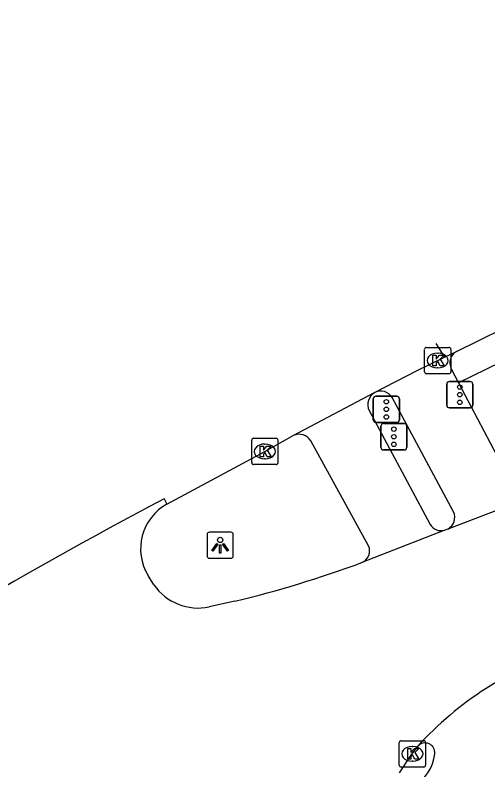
# Model space of a CAD drawing. Extents: x 158087 to 159494, y 382905 to 383981.
# Drawn here: x 158836.31 to 158854.3, y 383793.87 to 383822.59 of the extents above; entities that cross this region are included whole.
import ezdxf

# ---------------------------------------------------------------- set-up
doc = ezdxf.new("R2010")
doc.units = 0
for name, color, linetype in [('IMGEO_Fietspad_gesloten', 7, 'Continuous'), ('IMGEO_Fietspad_open', 7, 'Continuous'), ('IMGEO_Kolk', 7, 'Continuous'), ('IMGEO_Lichtpunt', 7, 'Continuous'), ('IMGEO_OVBaan_gesloten', 7, 'Continuous'), ('IMGEO_Rijbaan_regionaal_gesloten', 7, 'Continuous'), ('IMGEO_Verkeersregelinstallatiepaal', 7, 'Continuous'), ('IMGEO_Voetpad_open', 7, 'Continuous')]:
    doc.layers.add(name, color=color, linetype=linetype)

msp = doc.modelspace()

# ---------------------------------------------------------------- linework, layer by layer
at = {"layer": 'IMGEO_Fietspad_gesloten'}
for centre, radius, start, end in [((158851.906, 383794.522), 0.374, 354.5959, 136.9856), ((158850.763, 383794.63), 1.522, 295.8399, 354.6096)]:
    msp.add_arc(centre, radius, start, end, dxfattribs=at)
at = {"layer": 'IMGEO_Fietspad_open'}
for points in [[(158849.784, 383807.544), (158852.103, 383803.214)], [(158849.76, 383802.402), (158847.562, 383806.387)]]:
    msp.add_lwpolyline(points, dxfattribs=at)
for centre, radius, start, end in [((158850.262, 383807.776), 0.531, 120.7757, 205.8869), ((158847.118, 383806.129), 0.514, 30.1414, 115.6894), ((158852.532, 383803.479), 0.505, 211.7293, 284.0964), ((158849.314, 383802.208), 0.486, 292.6223, 23.4986)]:
    msp.add_arc(centre, radius, start, end, dxfattribs=at)
at = {"layer": 'IMGEO_Kolk'}
for p, q in [((158851.886, 383809.023), (158851.886, 383809.875)), ((158851.961, 383809.949), (158852.813, 383809.949)), ((158852.887, 383809.875), (158852.887, 383809.023)), ((158852.374, 383809.729), (158852.399, 383809.729)), ((158852.813, 383808.949), (158851.961, 383808.949)), ((158852.397, 383809.169), (158852.372, 383809.169)), ((158845.312, 383805.564), (158845.312, 383806.416)), ((158845.387, 383806.49), (158846.239, 383806.49)), ((158846.313, 383806.416), (158846.313, 383805.564)), ((158845.8, 383806.27), (158845.825, 383806.27)), ((158846.239, 383805.49), (158845.387, 383805.49)), ((158845.823, 383805.71), (158845.798, 383805.71)), ((158850.927, 383794.055), (158850.927, 383794.907)), ((158851.002, 383794.981), (158851.854, 383794.981)), ((158851.928, 383794.907), (158851.928, 383794.055)), ((158851.415, 383794.761), (158851.44, 383794.761)), ((158851.854, 383793.981), (158851.002, 383793.981)), ((158851.438, 383794.201), (158851.413, 383794.201))]:
    msp.add_line(p, q, dxfattribs=at)
for points in [[(158851.886, 383809.023), (158851.886, 383809.875)], [(158851.961, 383809.949), (158852.813, 383809.949)], [(158852.887, 383809.875), (158852.887, 383809.023)], [(158852.207, 383809.649), (158852.33, 383809.649), (158852.33, 383809.498), (158852.46, 383809.649), (158852.624, 383809.649), (158852.478, 383809.498), (158852.631, 383809.249), (158852.479, 383809.249), (158852.394, 383809.413), (158852.33, 383809.346), (158852.33, 383809.249), (158852.207, 383809.249), (158852.207, 383809.649)], [(158852.813, 383808.949), (158851.961, 383808.949)], [(158845.312, 383805.564), (158845.312, 383806.416)], [(158845.387, 383806.49), (158846.239, 383806.49)], [(158846.313, 383806.416), (158846.313, 383805.564)], [(158845.633, 383806.19), (158845.756, 383806.19), (158845.756, 383806.039), (158845.886, 383806.19), (158846.05, 383806.19), (158845.904, 383806.039), (158846.057, 383805.79), (158845.905, 383805.79), (158845.82, 383805.954), (158845.756, 383805.887), (158845.756, 383805.79), (158845.633, 383805.79), (158845.633, 383806.19)], [(158846.239, 383805.49), (158845.387, 383805.49)], [(158850.927, 383794.055), (158850.927, 383794.907)], [(158851.002, 383794.981), (158851.854, 383794.981)], [(158851.928, 383794.907), (158851.928, 383794.055)], [(158851.248, 383794.681), (158851.371, 383794.681), (158851.371, 383794.53), (158851.501, 383794.681), (158851.665, 383794.681), (158851.519, 383794.53), (158851.672, 383794.281), (158851.52, 383794.281), (158851.435, 383794.445), (158851.371, 383794.378), (158851.371, 383794.281), (158851.248, 383794.281), (158851.248, 383794.681)], [(158851.854, 383793.981), (158851.002, 383793.981)]]:
    msp.add_lwpolyline(points, dxfattribs=at)
for centre, start, end in [((158851.963, 383809.873), 91.552, 178.448), ((158851.963, 383809.873), 91.552, 178.448), ((158852.811, 383809.873), 1.552, 88.448), ((158852.811, 383809.873), 1.552, 88.448), ((158851.963, 383809.025), 181.552, 268.448), ((158851.963, 383809.025), 181.552, 268.448), ((158852.811, 383809.025), 271.552, 358.448), ((158852.811, 383809.025), 271.552, 358.448), ((158845.389, 383806.414), 91.552, 178.448), ((158845.389, 383806.414), 91.552, 178.448), ((158846.237, 383806.414), 1.552, 88.448), ((158846.237, 383806.414), 1.552, 88.448), ((158845.389, 383805.566), 181.552, 268.448), ((158845.389, 383805.566), 181.552, 268.448), ((158846.237, 383805.566), 271.552, 358.448), ((158846.237, 383805.566), 271.552, 358.448), ((158851.004, 383794.905), 91.552, 178.448), ((158851.004, 383794.905), 91.552, 178.448), ((158851.852, 383794.905), 1.552, 88.448), ((158851.852, 383794.905), 1.552, 88.448), ((158851.004, 383794.057), 181.552, 268.448), ((158851.004, 383794.057), 181.552, 268.448), ((158851.852, 383794.057), 271.552, 358.448), ((158851.852, 383794.057), 271.552, 358.448)]:
    msp.add_arc(centre, 0.0765, start, end, dxfattribs=at)
for centre, major_axis, ratio, start_param, end_param in [((158852.373, 383809.449), (-0.387, 0.002), 0.722429, 4.712389, 7.853982), ((158852.398, 383809.449), (-0.39, 0.002), 0.717154, 1.570796, 4.712389), ((158845.799, 383805.99), (-0.387, 0.002), 0.722429, 4.712389, 7.853982), ((158845.824, 383805.99), (-0.39, 0.002), 0.717154, 1.570796, 4.712389), ((158851.414, 383794.481), (-0.387, 0.002), 0.722429, 4.712389, 7.853982), ((158851.439, 383794.481), (-0.39, 0.002), 0.717154, 1.570796, 4.712389)]:
    msp.add_ellipse(centre, major_axis=major_axis, ratio=ratio, start_param=start_param, end_param=end_param, dxfattribs=at)
at = {"layer": 'IMGEO_Lichtpunt'}
for p, q in [((158844.517, 383802.919), (158843.709, 383802.919)), ((158844.517, 383802.919), (158843.709, 383802.919)), ((158843.615, 383802.824), (158843.615, 383802.017)), ((158843.615, 383802.824), (158843.615, 383802.017)), ((158844.611, 383802.017), (158844.611, 383802.824)), ((158844.611, 383802.017), (158844.611, 383802.824)), ((158843.709, 383801.923), (158844.517, 383801.923)), ((158843.709, 383801.923), (158844.517, 383801.923))]:
    msp.add_line(p, q, dxfattribs=at)
for points in [[(158843.989, 383802.488), (158844.028, 383802.46), (158843.84, 383802.198), (158843.802, 383802.225), (158843.989, 383802.488)], [(158844.091, 383802.44), (158844.138, 383802.44), (158844.138, 383802.118), (158844.091, 383802.118), (158844.091, 383802.44)], [(158844.201, 383802.46), (158844.239, 383802.487), (158844.426, 383802.225), (158844.387, 383802.197), (158844.201, 383802.46)]]:
    msp.add_lwpolyline(points, dxfattribs=at)
msp.add_circle((158844.114, 383802.622), 0.0994, dxfattribs=at)
for centre, start, end in [((158843.709, 383802.824), 90, 180), ((158843.709, 383802.824), 90, 180), ((158844.517, 383802.824), 0, 90), ((158844.517, 383802.824), 0, 90), ((158843.709, 383802.017), 180, 270), ((158843.709, 383802.017), 180, 270), ((158844.517, 383802.017), 270, 0), ((158844.517, 383802.017), 270, 360)]:
    msp.add_arc(centre, 0.0946, start, end, dxfattribs=at)
at = {"layer": 'IMGEO_OVBaan_gesloten'}
for points in [[(158853.097, 383809.793), (158856.604, 383811.524), (158860.437, 383813.315), (158868.774, 383817.257), (158877.155, 383821.163), (158880.207, 383822.594)], [(158852.323, 383810.095), (158852.641, 383809.571)], [(158852.641, 383809.571), (158853.097, 383809.793)], [(158849.99, 383808.232), (158851.613, 383809.07), (158852.641, 383809.571)], [(158846.895, 383806.592), (158849.99, 383808.232)], [(158842.089, 383803.986), (158845.812, 383805.991), (158846.895, 383806.592)], [(158841.98, 383804.184), (158842.089, 383803.986)]]:
    msp.add_lwpolyline(points, dxfattribs=at)
msp.add_arc((158920.97, 383654.023), 169.67, 117.74574, 124.15795, dxfattribs=at)
at = {"layer": 'IMGEO_Rijbaan_regionaal_gesloten'}
for points in [[(158855.914, 383804.239), (158852.773, 383803.036)], [(158852.655, 383802.99), (158849.501, 383801.759)], [(158852.773, 383803.036), (158852.655, 383802.99)], [(158841.594, 383800.91), (158841.373, 383801.269)], [(158844.677, 383800.292), (158843.697, 383800.075)], [(158850.939, 383793.761), (158851.382, 383794.427), (158851.633, 383794.777)]]:
    msp.add_lwpolyline(points, dxfattribs=at)
for centre, radius, start, end in [((158843.032, 383802.285), 1.945, 119.0035, 211.4699), ((158834.53, 383842.323), 43.238, 283.5721, 290.2574), ((158843.278, 383802.086), 2.055, 214.933, 281.7557), ((158861.069, 383786.215), 12.745, 118.1288, 122.4779), ((158861.073, 383786.225), 12.738, 122.5162, 137.8256)]:
    msp.add_arc(centre, radius, start, end, dxfattribs=at)
at = {"layer": 'IMGEO_Verkeersregelinstallatiepaal'}
for p, q in [((158852.833, 383808.649), (158853.623, 383808.649)), ((158853.623, 383808.649), (158852.833, 383808.649)), ((158852.733, 383807.749), (158852.733, 383808.549)), ((158852.733, 383808.549), (158852.733, 383807.749)), ((158853.723, 383808.549), (158853.723, 383807.749)), ((158853.723, 383807.749), (158853.723, 383808.549)), ((158850.039, 383808.091), (158850.829, 383808.091)), ((158850.829, 383808.091), (158850.039, 383808.091)), ((158849.939, 383807.191), (158849.939, 383807.991)), ((158849.939, 383807.991), (158849.939, 383807.191)), ((158850.929, 383807.991), (158850.929, 383807.191)), ((158850.929, 383807.191), (158850.929, 383807.991)), ((158853.623, 383807.649), (158852.833, 383807.649)), ((158852.833, 383807.649), (158853.623, 383807.649)), ((158850.829, 383807.091), (158850.039, 383807.091)), ((158850.039, 383807.091), (158850.829, 383807.091)), ((158850.225, 383806.149), (158850.225, 383806.949)), ((158850.225, 383806.949), (158850.225, 383806.149)), ((158850.325, 383807.049), (158851.115, 383807.049)), ((158851.115, 383807.049), (158850.325, 383807.049)), ((158851.215, 383806.949), (158851.215, 383806.149)), ((158851.215, 383806.149), (158851.215, 383806.949)), ((158851.115, 383806.049), (158850.325, 383806.049)), ((158850.325, 383806.049), (158851.115, 383806.049))]:
    msp.add_line(p, q, dxfattribs=at)
for centre in [(158853.228, 383808.439), (158853.228, 383808.149), (158850.434, 383807.881), (158853.228, 383807.859), (158850.434, 383807.591), (158850.434, 383807.301), (158850.72, 383806.839), (158850.72, 383806.549), (158850.72, 383806.259)]:
    msp.add_circle(centre, 0.085, dxfattribs=at)
for centre, start, end in [((158852.833, 383808.549), 90, 180), ((158852.833, 383808.549), 90, 180), ((158853.623, 383808.549), 0, 90), ((158853.623, 383808.549), 360, 90), ((158850.039, 383807.991), 90, 180), ((158850.039, 383807.991), 90, 180), ((158850.829, 383807.991), 0, 90), ((158850.829, 383807.991), 360, 90), ((158852.833, 383807.749), 180, 270), ((158852.833, 383807.749), 180, 270), ((158853.623, 383807.749), 270, 0), ((158853.623, 383807.749), 270, 0), ((158850.039, 383807.191), 180, 270), ((158850.039, 383807.191), 180, 270), ((158850.829, 383807.191), 270, 0), ((158850.829, 383807.191), 270, 0), ((158850.325, 383806.949), 90, 180), ((158850.325, 383806.949), 90, 180), ((158851.115, 383806.949), 0, 90), ((158851.115, 383806.949), 360, 90), ((158850.325, 383806.149), 180, 270), ((158850.325, 383806.149), 180, 270), ((158851.115, 383806.149), 270, 0), ((158851.115, 383806.149), 270, 0)]:
    msp.add_arc(centre, 0.1, start, end, dxfattribs=at)
at = {"layer": 'IMGEO_Voetpad_open'}
for points in [[(158880.207, 383822.594), (158880.653, 383821.563), (158879.622, 383821.08), (158857.982, 383810.946), (158853.184, 383808.605)], [(158852.905, 383809.136), (158853.184, 383808.605)], [(158853.184, 383808.605), (158855.343, 383804.495)], [(158852.99, 383803.692), (158850.651, 383808.037)]]:
    msp.add_lwpolyline(points, dxfattribs=at)
for centre, radius, start, end in [((158853.355, 383809.361), 0.503, 120.8465, 206.5728), ((158850.218, 383807.786), 0.501, 30.1126, 117.0145), ((158852.531, 383803.48), 0.506, 298.5916, 24.8007)]:
    msp.add_arc(centre, radius, start, end, dxfattribs=at)

doc.saveas('drawing.dxf')
